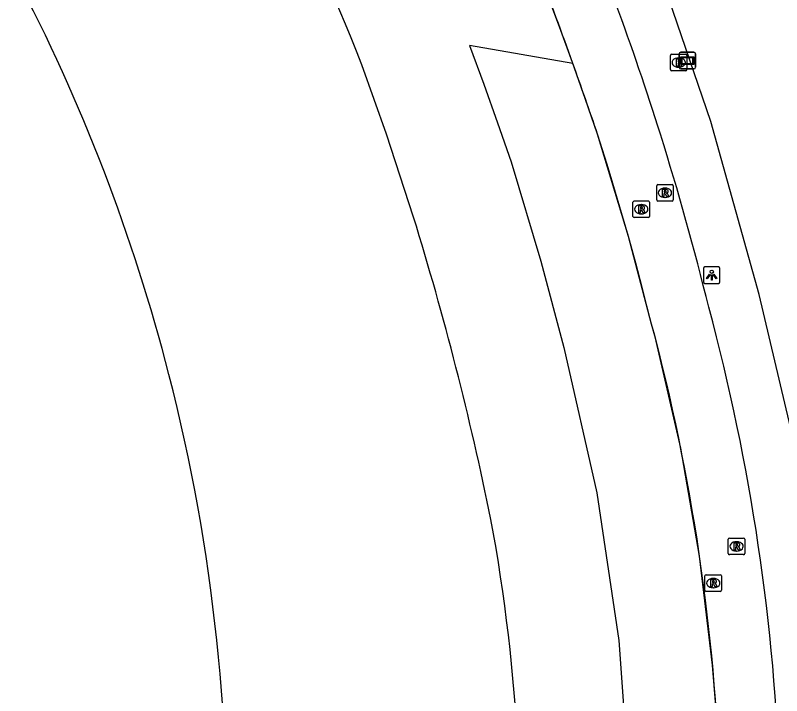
# Model space of a CAD drawing. Extents: x 155018 to 156648, y 383980 to 385733.
# Drawn here: x 156476 to 156522.19, y 384716.17 to 384757.16 of the extents above; entities that cross this region are included whole.
import ezdxf

# ---------------------------------------------------------------- set-up
doc = ezdxf.new("R2010")
doc.units = 0
for name, color, linetype in [('IMGEO_Berm_groen', 7, 'Continuous'), ('IMGEO_Brandkraan', 7, 'Continuous'), ('IMGEO_Lichtpunt', 7, 'Continuous'), ('IMGEO_Lijnafwatering', 7, 'Continuous'), ('IMGEO_Pand', 7, 'Continuous'), ('IMGEO_Rijbaan_lokaal_gesloten', 7, 'Continuous'), ('IMGEO_Rioolput', 7, 'Continuous'), ('IMGEO_Verklikker', 7, 'Continuous')]:
    doc.layers.add(name, color=color, linetype=linetype)

msp = doc.modelspace()

# ---------------------------------------------------------------- linework, layer by layer
at = {"layer": 'IMGEO_Berm_groen'}
msp.add_lwpolyline([(156523.691, 384727.258), (156523.333, 384729.795), (156520.84, 384740.334), (156517.923, 384750.761), (156515.153, 384758.891)], dxfattribs=at)
at = {"layer": 'IMGEO_Brandkraan'}
for p, q in [((156515.482, 384753.893), (156515.482, 384754.745)), ((156515.557, 384754.819), (156516.409, 384754.819)), ((156515.97, 384754.599), (156515.995, 384754.599)), ((156516.483, 384754.745), (156516.483, 384753.893)), ((156515.993, 384754.039), (156515.968, 384754.039)), ((156516.409, 384753.819), (156515.557, 384753.819))]:
    msp.add_line(p, q, dxfattribs=at)
for points in [[(156515.482, 384753.893), (156515.482, 384754.745)], [(156515.557, 384754.819), (156516.409, 384754.819)], [(156515.83, 384754.519), (156515.83, 384754.119), (156516.043, 384754.119)], [(156516.061, 384754.519), (156515.83, 384754.519)], [(156516.483, 384754.745), (156516.483, 384753.893)], [(156516.009, 384754.438), (156515.955, 384754.438), (156515.955, 384754.362)], [(156515.955, 384754.362), (156516.008, 384754.362)], [(156516.017, 384754.286), (156515.955, 384754.286), (156515.955, 384754.205)], [(156515.955, 384754.205), (156516.017, 384754.205)], [(156516.409, 384753.819), (156515.557, 384753.819)]]:
    msp.add_lwpolyline(points, dxfattribs=at)
for centre, radius, start, end in [((156515.559, 384754.743), 0.0765, 91.552, 178.448), ((156515.559, 384754.743), 0.0765, 91.552, 178.448), ((156516.065, 384754.374), 0.145, 59.4692, 91.5367), ((156516.09, 384754.421), 0.0922, 285.5137, 58.1501), ((156516.407, 384754.743), 0.0765, 1.552, 88.448), ((156516.407, 384754.743), 0.0765, 1.552, 88.448), ((156516.01, 384754.4), 0.0379, 267.8285, 90.9355), ((156516.018, 384754.245), 0.0404, 269.8759, 90.5077), ((156516.049, 384754.37), 0.251, 268.6676, 293.5347), ((156516.095, 384754.229), 0.105, 301.3115, 78.989), ((156515.559, 384753.895), 0.0765, 181.552, 268.448), ((156515.559, 384753.895), 0.0765, 181.552, 268.448), ((156516.407, 384753.895), 0.0765, 271.552, 358.448), ((156516.407, 384753.895), 0.0765, 271.552, 358.448)]:
    msp.add_arc(centre, radius, start, end, dxfattribs=at)
for centre, major_axis, ratio, start_param, end_param in [((156515.969, 384754.319), (-0.387, 0.002), 0.722429, 4.712389, 7.853982), ((156515.994, 384754.319), (-0.39, 0.002), 0.717154, 1.570796, 4.712389)]:
    msp.add_ellipse(centre, major_axis=major_axis, ratio=ratio, start_param=start_param, end_param=end_param, dxfattribs=at)
at = {"layer": 'IMGEO_Lichtpunt'}
for p, q in [((156518.377, 384742.007), (156517.569, 384742.007)), ((156518.377, 384742.007), (156517.569, 384742.007)), ((156517.475, 384741.912), (156517.475, 384741.105)), ((156517.475, 384741.912), (156517.475, 384741.105)), ((156518.471, 384741.105), (156518.471, 384741.912)), ((156518.471, 384741.105), (156518.471, 384741.912)), ((156517.569, 384741.011), (156518.377, 384741.011)), ((156517.569, 384741.011), (156518.377, 384741.011))]:
    msp.add_line(p, q, dxfattribs=at)
for points in [[(156517.849, 384741.576), (156517.888, 384741.548), (156517.7, 384741.286), (156517.662, 384741.313), (156517.849, 384741.576)], [(156517.951, 384741.528), (156517.998, 384741.528), (156517.998, 384741.206), (156517.951, 384741.206), (156517.951, 384741.528)], [(156518.061, 384741.548), (156518.099, 384741.575), (156518.286, 384741.313), (156518.247, 384741.285), (156518.061, 384741.548)]]:
    msp.add_lwpolyline(points, dxfattribs=at)
msp.add_circle((156517.974, 384741.71), 0.0994, dxfattribs=at)
for centre, start, end in [((156517.569, 384741.912), 90, 180), ((156517.569, 384741.912), 90, 180), ((156518.377, 384741.912), 0, 90), ((156518.377, 384741.912), 0, 90), ((156517.569, 384741.105), 180, 270), ((156517.569, 384741.105), 180, 270), ((156518.377, 384741.105), 270, 0), ((156518.377, 384741.105), 270, 360)]:
    msp.add_arc(centre, 0.0946, start, end, dxfattribs=at)
at = {"layer": 'IMGEO_Lijnafwatering'}
for points in [[(156508.806, 384756.467), (156507.575, 384759.74), (156506.299, 384762.996), (156504.979, 384766.234), (156503.572, 384769.011), (156502.132, 384771.77), (156500.659, 384774.513)], [(156514.626, 384737.523), (156514.536, 384737.869), (156514.445, 384738.215), (156514.353, 384738.561), (156513.789, 384740.764), (156513.398, 384742.226), (156512.949, 384743.845), (156512.016, 384747.036), (156511.667, 384748.177), (156511.091, 384750), (156510.349, 384752.162), (156509.587, 384754.318), (156508.806, 384756.467)], [(156518.027, 384718.009), (156517.243, 384724.572), (156516.108, 384731.082), (156514.626, 384737.523)], [(156518.071, 384698.205), (156518.318, 384702.345), (156518.457, 384706.491), (156518.486, 384710.638), (156518.382, 384713.098), (156518.229, 384715.555), (156518.027, 384718.009)]]:
    msp.add_lwpolyline(points, dxfattribs=at)
at = {"layer": 'IMGEO_Pand'}
for centre, radius, start, end in [((156377.485, 384707.828), 111.274, 14.41252, 27.71134), ((156377.565, 384707.851), 111.191, 357.62373, 14.41109)]:
    msp.add_arc(centre, radius, start, end, dxfattribs=at)
at = {"layer": 'IMGEO_Rijbaan_lokaal_gesloten'}
for points in [[(156509.609, 384754.257), (156503.379, 384755.356), (156504.234, 384753.023), (156505.066, 384750.681), (156505.876, 384748.33), (156507.681, 384742.35), (156509.063, 384737.15), (156511.055, 384728.387), (156512.374, 384719.497), (156513.011, 384710.533)], [(156500, 384745.013), (156498.372, 384750), (156496.885, 384754.186)], [(156514.353, 384738.561), (156512.949, 384743.845), (156511.091, 384750)]]:
    msp.add_lwpolyline(points, dxfattribs=at)
for centre, radius, start, end in [((156373.732, 384705.96), 132.258, 21.38489, 33.55469), ((156417.473, 384700.752), 119.863, 24.25962, 30.15844), ((156264.208, 384666.333), 260.677, 19.71185, 20.99964), ((156350.71, 384698.446), 172.075, 17.43376, 20.19964), ((156261.805, 384665.602), 263.186, 18.70401, 19.68533), ((156350.418, 384698.385), 172.372, 13.82437, 17.42384), ((156318.824, 384688.922), 189.66, 11.51909, 17.20223), ((156395.392, 384706.601), 126.768, 1.83583, 15.07585), ((156395.218, 384706.66), 123.332, 1.84837, 14.99054), ((156400.84, 384707.526), 105.597, 355.2404, 10.51459)]:
    msp.add_arc(centre, radius, start, end, dxfattribs=at)
at = {"layer": 'IMGEO_Rioolput'}
for p, q in [((156514.656, 384746.046), (156514.656, 384746.898)), ((156514.731, 384746.972), (156515.583, 384746.972)), ((156515.144, 384746.752), (156515.169, 384746.752)), ((156515.657, 384746.898), (156515.657, 384746.046)), ((156515.167, 384746.192), (156515.142, 384746.192)), ((156513.228, 384745.053), (156513.228, 384745.905)), ((156513.303, 384745.979), (156514.155, 384745.979)), ((156513.716, 384745.759), (156513.741, 384745.759)), ((156514.229, 384745.905), (156514.229, 384745.053)), ((156515.583, 384745.972), (156514.731, 384745.972)), ((156514.155, 384744.979), (156513.303, 384744.979)), ((156513.739, 384745.199), (156513.714, 384745.199)), ((156518.971, 384724.742), (156518.971, 384725.594)), ((156519.046, 384725.668), (156519.898, 384725.668)), ((156519.459, 384725.448), (156519.484, 384725.448)), ((156519.972, 384725.594), (156519.972, 384724.742)), ((156519.898, 384724.668), (156519.046, 384724.668)), ((156519.482, 384724.888), (156519.457, 384724.888)), ((156517.566, 384722.531), (156517.566, 384723.383)), ((156517.641, 384723.457), (156518.493, 384723.457)), ((156518.054, 384723.237), (156518.079, 384723.237)), ((156518.567, 384723.383), (156518.567, 384722.531)), ((156518.077, 384722.677), (156518.052, 384722.677)), ((156518.493, 384722.457), (156517.641, 384722.457))]:
    msp.add_line(p, q, dxfattribs=at)
for points in [[(156514.656, 384746.046), (156514.656, 384746.898)], [(156514.731, 384746.972), (156515.583, 384746.972)], [(156515.245, 384746.67), (156514.993, 384746.672), (156514.993, 384746.272)], [(156515.657, 384746.898), (156515.657, 384746.046)], [(156514.993, 384746.272), (156515.117, 384746.272), (156515.117, 384746.434), (156515.128, 384746.434)], [(156515.171, 384746.591), (156515.117, 384746.591), (156515.117, 384746.51)], [(156515.117, 384746.51), (156515.169, 384746.51)], [(156515.175, 384746.405), (156515.246, 384746.272), (156515.386, 384746.272), (156515.321, 384746.398)], [(156513.228, 384745.053), (156513.228, 384745.905)], [(156513.303, 384745.979), (156514.155, 384745.979)], [(156514.229, 384745.905), (156514.229, 384745.053)], [(156515.583, 384745.972), (156514.731, 384745.972)], [(156513.817, 384745.677), (156513.565, 384745.679), (156513.565, 384745.279)], [(156513.565, 384745.279), (156513.689, 384745.279), (156513.689, 384745.441), (156513.7, 384745.441)], [(156513.743, 384745.598), (156513.689, 384745.598), (156513.689, 384745.517)], [(156513.689, 384745.517), (156513.741, 384745.517)], [(156513.747, 384745.412), (156513.818, 384745.279), (156513.958, 384745.279), (156513.893, 384745.405)], [(156514.155, 384744.979), (156513.303, 384744.979)], [(156518.971, 384724.742), (156518.971, 384725.594)], [(156519.046, 384725.668), (156519.898, 384725.668)], [(156519.56, 384725.366), (156519.308, 384725.368), (156519.308, 384724.968)], [(156519.972, 384725.594), (156519.972, 384724.742)], [(156519.308, 384724.968), (156519.432, 384724.968), (156519.432, 384725.13), (156519.443, 384725.13)], [(156519.486, 384725.287), (156519.432, 384725.287), (156519.432, 384725.206)], [(156519.432, 384725.206), (156519.484, 384725.206)], [(156519.49, 384725.101), (156519.561, 384724.968), (156519.701, 384724.968), (156519.636, 384725.094)], [(156519.898, 384724.668), (156519.046, 384724.668)], [(156517.566, 384722.531), (156517.566, 384723.383)], [(156517.641, 384723.457), (156518.493, 384723.457)], [(156518.155, 384723.155), (156517.903, 384723.157), (156517.903, 384722.757)], [(156518.081, 384723.076), (156518.027, 384723.076), (156518.027, 384722.995)], [(156518.567, 384723.383), (156518.567, 384722.531)], [(156517.903, 384722.757), (156518.027, 384722.757), (156518.027, 384722.919), (156518.038, 384722.919)], [(156518.027, 384722.995), (156518.079, 384722.995)], [(156518.085, 384722.89), (156518.156, 384722.757), (156518.296, 384722.757), (156518.231, 384722.883)], [(156518.493, 384722.457), (156517.641, 384722.457)]]:
    msp.add_lwpolyline(points, dxfattribs=at)
for centre, radius, start, end in [((156514.733, 384746.896), 0.0765, 91.552, 178.448), ((156514.733, 384746.896), 0.0765, 91.552, 178.448), ((156515.244, 384746.56), 0.109, 350.3612, 89.416), ((156515.581, 384746.896), 0.0765, 1.552, 88.448), ((156515.581, 384746.896), 0.0765, 1.552, 88.448), ((156515.127, 384746.381), 0.0533, 26.0293, 88.6989), ((156515.153, 384746.699), 0.19, 274.7715, 282.9687), ((156515.177, 384746.495), 0.0964, 77.0061, 93.1865), ((156515.191, 384746.552), 0.0378, 276.6634, 79.6772), ((156515.242, 384746.56), 0.112, 277.5842, 350.9817), ((156515.226, 384746.345), 0.108, 29.5134, 73.7905), ((156513.305, 384745.903), 0.0765, 91.552, 178.448), ((156513.305, 384745.903), 0.0765, 91.552, 178.448), ((156514.153, 384745.903), 0.0765, 1.552, 88.448), ((156514.153, 384745.903), 0.0765, 1.552, 88.448), ((156514.733, 384746.048), 0.0765, 181.552, 268.448), ((156514.733, 384746.048), 0.0765, 181.552, 268.448), ((156515.581, 384746.048), 0.0765, 271.552, 358.448), ((156515.581, 384746.048), 0.0765, 271.552, 358.448), ((156513.699, 384745.388), 0.0533, 26.0293, 88.6989), ((156513.725, 384745.706), 0.19, 274.7715, 282.9687), ((156513.749, 384745.502), 0.0964, 77.0061, 93.1865), ((156513.763, 384745.559), 0.0378, 276.6634, 79.6772), ((156513.816, 384745.567), 0.109, 350.3612, 89.416), ((156513.814, 384745.567), 0.112, 277.5842, 350.9817), ((156513.798, 384745.352), 0.108, 29.5134, 73.7905), ((156513.305, 384745.055), 0.0765, 181.552, 268.448), ((156513.305, 384745.055), 0.0765, 181.552, 268.448), ((156514.153, 384745.055), 0.0765, 271.552, 358.448), ((156514.153, 384745.055), 0.0765, 271.552, 358.448), ((156519.048, 384725.592), 0.0765, 91.552, 178.448), ((156519.048, 384725.592), 0.0765, 91.552, 178.448), ((156519.559, 384725.256), 0.109, 350.3612, 89.416), ((156519.896, 384725.592), 0.0765, 1.552, 88.448), ((156519.896, 384725.592), 0.0765, 1.552, 88.448), ((156519.442, 384725.077), 0.0533, 26.0293, 88.6989), ((156519.468, 384725.395), 0.19, 274.7715, 282.9687), ((156519.492, 384725.191), 0.0964, 77.0061, 93.1865), ((156519.506, 384725.248), 0.0378, 276.6634, 79.6772), ((156519.557, 384725.256), 0.112, 277.5842, 350.9817), ((156519.541, 384725.041), 0.108, 29.5134, 73.7905), ((156519.048, 384724.744), 0.0765, 181.552, 268.448), ((156519.048, 384724.744), 0.0765, 181.552, 268.448), ((156519.896, 384724.744), 0.0765, 271.552, 358.448), ((156519.896, 384724.744), 0.0765, 271.552, 358.448), ((156517.643, 384723.381), 0.0765, 91.552, 178.448), ((156517.643, 384723.381), 0.0765, 91.552, 178.448), ((156518.087, 384722.98), 0.0964, 77.0061, 93.1865), ((156518.101, 384723.037), 0.0378, 276.6634, 79.6772), ((156518.154, 384723.045), 0.109, 350.3612, 89.416), ((156518.491, 384723.381), 0.0765, 1.552, 88.448), ((156518.491, 384723.381), 0.0765, 1.552, 88.448), ((156518.037, 384722.866), 0.0533, 26.0293, 88.6989), ((156518.063, 384723.184), 0.19, 274.7715, 282.9687), ((156518.152, 384723.045), 0.112, 277.5842, 350.9817), ((156518.136, 384722.83), 0.108, 29.5134, 73.7905), ((156517.643, 384722.533), 0.0765, 181.552, 268.448), ((156517.643, 384722.533), 0.0765, 181.552, 268.448), ((156518.491, 384722.533), 0.0765, 271.552, 358.448), ((156518.491, 384722.533), 0.0765, 271.552, 358.448)]:
    msp.add_arc(centre, radius, start, end, dxfattribs=at)
for centre, major_axis, ratio, start_param, end_param in [((156515.143, 384746.472), (-0.387, 0.002), 0.722429, 4.712389, 7.853982), ((156515.168, 384746.472), (-0.39, 0.002), 0.717154, 1.570796, 4.712389), ((156513.715, 384745.479), (-0.387, 0.002), 0.722429, 4.712389, 7.853982), ((156513.74, 384745.479), (-0.39, 0.002), 0.717154, 1.570796, 4.712389), ((156519.458, 384725.168), (-0.387, 0.002), 0.722429, 4.712389, 7.853982), ((156519.483, 384725.168), (-0.39, 0.002), 0.717154, 1.570796, 4.712389), ((156518.053, 384722.957), (-0.387, 0.002), 0.722429, 4.712389, 7.853982), ((156518.078, 384722.957), (-0.39, 0.002), 0.717154, 1.570796, 4.712389)]:
    msp.add_ellipse(centre, major_axis=major_axis, ratio=ratio, start_param=start_param, end_param=end_param, dxfattribs=at)
at = {"layer": 'IMGEO_Verklikker'}
for p, q in [((156516.11, 384754.939), (156516.9, 384754.939)), ((156516.9, 384754.939), (156516.11, 384754.939)), ((156516.01, 384754.039), (156516.01, 384754.839)), ((156516.01, 384754.839), (156516.01, 384754.039)), ((156517, 384754.839), (156517, 384754.039)), ((156517, 384754.039), (156517, 384754.839)), ((156516.9, 384753.939), (156516.11, 384753.939)), ((156516.11, 384753.939), (156516.9, 384753.939))]:
    msp.add_line(p, q, dxfattribs=at)
for points in [[(156516.111, 384754.671), (156516.899, 384754.671), (156516.899, 384754.207), (156516.111, 384754.207), (156516.111, 384754.671)], [(156516.176, 384754.606), (156516.176, 384754.272), (156516.834, 384754.272), (156516.834, 384754.606), (156516.176, 384754.606)]]:
    msp.add_lwpolyline(points, dxfattribs=at)
for centre, start, end in [((156516.11, 384754.839), 90, 180), ((156516.11, 384754.839), 90, 180), ((156516.9, 384754.839), 0, 90), ((156516.9, 384754.839), 360, 90), ((156516.11, 384754.039), 180, 270), ((156516.11, 384754.039), 180, 270), ((156516.9, 384754.039), 270, 0), ((156516.9, 384754.039), 270, 0)]:
    msp.add_arc(centre, 0.1, start, end, dxfattribs=at)

doc.saveas('drawing.dxf')
